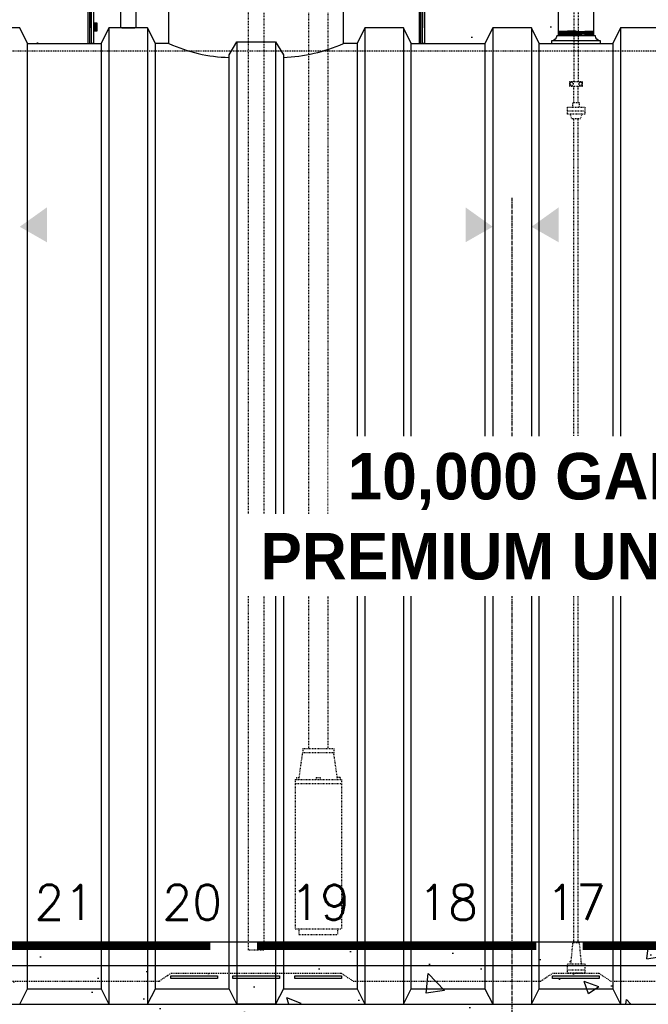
# Model space of a CAD drawing. Extents: x -285 to 5863, y 308 to 3178.
# Tile 507 of 622: x 4928 to 5009, y 792 to 919. Entities that reach past the tile are written whole.
import ezdxf
from ezdxf.enums import TextEntityAlignment as Align

# ---------------------------------------------------------------- set-up
doc = ezdxf.new("R2010")
doc.units = 0
doc.header["$MEASUREMENT"] = 0
doc.header["$PDSIZE"] = 1
for name, pattern in [('CENTER1', [0.6625, 0.5, -0.075, 0.0125, -0.075]), ('HIDDEN3', [0.1875, 0.125, -0.0625]), ('HIDDEN5', [0.05, 0.025, -0.025])]:
    doc.linetypes.add(name, pattern=pattern)
doc.layers.get('DEFPOINTS').update_dxf_attribs({"linetype": 'CONTINUOUS'})
for name, color, linetype in [('CENTERLINE', 3, 'CENTER1'), ('CONCRETE-HATCH', 2, 'CONTINUOUS'), ('DIM', 3, 'CONTINUOUS'), ('FRP-COLLAR', 1, 'CONTINUOUS'), ('GALV-2-PIPE', 3, 'CONTINUOUS'), ('GALV-4-PIPE', 4, 'CONTINUOUS'), ('PEAGRAVEL-HATCH', 3, 'CONTINUOUS'), ('PROBE', 2, 'CONTINUOUS'), ('SUB-PUMP', 4, 'CONTINUOUS'), ('TANK-ANCHOR', 4, 'CONTINUOUS'), ('TANK-BUNG-OPENING-4', 3, 'CONTINUOUS'), ('TANK-DESCRIPTION', 3, 'CONTINUOUS'), ('TANK-MANWAY', 5, 'CONTINUOUS'), ('TANK-UST', 5, 'CONTINUOUS'), ('TANK-UST-RIB', 7, 'CONTINUOUS'), ('TANK-UST-RIB-NO.', 7, 'CONTINUOUS')]:
    doc.layers.add(name, color=color, linetype=linetype)
doc.styles.add('BOLD', font='bold', dxfattribs={"height": 7.2})
doc.styles.add('SIMPLEX', font='simplex')
doc.dimstyles.new('DIM64', dxfattribs={"dimscale": 64, "dimtxt": 0.09375, "dimasz": 0.09375, "dimexe": 0.0625, "dimexo": 0.0625, "dimgap": 0.046875, "dimtad": 1, "dimdec": 4, "dimzin": 3, "dimdsep": 46, "dimlunit": 4, "dimtxsty": 'SIMPLEX', "dimcen": 0, "dimclrd": 256, "dimclre": 256, "dimclrt": 256, "dimadec": 0, "dimazin": 0, "dimtfac": 1, "dimtdec": 4, "dimtmove": 0, "dimatfit": 3, "dimfxl": 1, "dimfrac": 2, "dimtolj": 1, "dimtzin": 0, "dimarcsym": 0})

# ---------------------------------------------------------------- blocks, each defined once
blk = doc.blocks.new('*D36')
at = {"layer": 'DEFPOINTS', "color": 0, "transparency": 16777216}
for p in [(4859.48, 854.52), (5404.23, 854.52), (5404.23, 719.02)]:
    blk.add_point(p, dxfattribs=at)
at = {"layer": 'DIM', "lineweight": -2, "transparency": 16777216}
for p, q in [((4859.48, 850.52), (4859.48, 715.02)), ((5404.23, 850.52), (5404.23, 715.02)), ((4865.48, 719.02), (5398.23, 719.02))]:
    blk.add_line(p, q, dxfattribs=at)
at = {"layer": 'DIM', "transparency": 16777216}
for points in [[(4865.48, 720.02), (4865.48, 718.02), (4859.48, 719.02)], [(5398.23, 720.02), (5398.23, 718.02), (5404.23, 719.02)]]:
    blk.add_solid(points, dxfattribs=at)
at = {"layer": 'DIM', "transparency": 16777216, "insert": (5131.85, 726.59), "char_height": 6, "attachment_point": 5, "style": 'SIMPLEX'}
blk.add_mtext('\\A1;45\'-4 3/4" (F.V. TANK LENGTH)', dxfattribs=at)
blk = doc.blocks.new('*D53')
at = {"layer": 'DEFPOINTS', "color": 0, "transparency": 16777216}
for p in [(4823.48, 978.01), (5440.24, 978.3), (4823.48, 700.52)]:
    blk.add_point(p, dxfattribs=at)
at = {"layer": 'DIM', "lineweight": -2, "transparency": 16777216}
for p, q in [((4823.48, 974.01), (4823.48, 696.52)), ((5440.24, 974.3), (5440.24, 696.52)), ((5434.24, 700.52), (4829.48, 700.52))]:
    blk.add_line(p, q, dxfattribs=at)
at = {"layer": 'DIM', "transparency": 16777216}
for points in [[(4829.48, 701.52), (4829.48, 699.52), (4823.48, 700.52)], [(5434.24, 701.52), (5434.24, 699.52), (5440.24, 700.52)]]:
    blk.add_solid(points, dxfattribs=at)
at = {"layer": 'DIM', "transparency": 16777216, "insert": (5131.86, 708.09), "char_height": 6, "attachment_point": 5, "style": 'SIMPLEX'}
blk.add_mtext('\\A1;51\'-4 3/4" (F.V. TANK SLAB)', dxfattribs=at)

msp = doc.modelspace()

# ---------------------------------------------------------------- hatches: boundary and pattern name
at = {"layer": 'CONCRETE-HATCH', "linetype": 'Continuous'}
h = msp.add_hatch(dxfattribs=at)
h.set_pattern_fill('AR-CONC', color=256, scale=2.67, style=0)
h.set_pattern_definition([(130, (5303.694, 658.424), (-19.15085, -1.6755), [2.0025, -22.0275]), (185, (5303.694, 658.424), (3.7047, 20.0835), [1.602, -17.622]), (79.5486, (5302.098, 658.284), (-15.4462, 18.408), [1.7019, -18.7205]), (133.816, (5303.694, 663.764), (-28.4953, -4.4194), [3.0038, -33.0412]), (83.3644, (5301.32, 663.396), (-24.9555, 26.009), [2.5528, -28.0807]), (188.816, (5303.694, 663.764), (-24.9555, 26.009), [2.403, -26.433]), (159, (5301.024, 662.429), (-15.9374, -10.7499), [2.0025, -22.0275]), (214, (5301.024, 662.429), (-6.4965, 19.3615), [1.602, -17.622]), (108.5486, (5299.696, 661.533), (-22.43394, 8.6116), [1.7019, -18.7205]), (142.5, (5303.694, 658.424), (-0.32467, 8.88827), [0, -17.4084, 0, -17.889, 0, -17.68875]), (172.5, (5303.694, 658.424), (-7.02396, 10.5308), [0, -10.1994, 0, -17.0079, 0, -6.74175]), (212.5, (5309.648, 658.424), (-14.25306, -0.60222), [0, -6.675, 0, -20.826, 0, -27.6345]), (222.5, (5312.318, 658.424), (-15.57107, 2.6728), [0, -8.6775, 0, -13.8306, 0, -19.6245])])
h.paths.add_polyline_path([(4867.85382, 791.52328), (5131.85382, 791.52328), (5131.85382, 799.52328), (4867.85382, 799.52328)])
at = {"layer": 'FRP-COLLAR'}
msp.add_hatch(color=256, dxfattribs=at).paths.add_polyline_path([(4938.22883, 918.16648), (4937.72883, 918.16648), (4937.72883, 917.16648), (4938.22883, 917.16648)])
at = {"layer": 'PEAGRAVEL-HATCH'}
h = msp.add_hatch(dxfattribs=at)
h.set_pattern_fill('AR-SAND', color=256, scale=7.5, style=0)
h.set_pattern_definition([(37.5, (5002.229, 915.523), (-0.4725, 14.451), [0, -11.4, 0, -12.75, 0, -12.1875]), (7.5, (5002.229, 915.523), (13.273, 21.166), [0, -6.15, 0, -10.275, 0, -3.9375]), (327.5, (4993.004, 915.523), (23.356, 0.0424), [0, -3.75, 0, -13.5, 0, -17.625]), (317.5, (4993.004, 915.523), (22.546, 6.583), [0, -1.875, 0, -8.85, 0, -10.125])])
h.paths.add_polyline_path([(5022.76817, 932.52282), (5022.14942, 932.52282), (5022.14942, 933.42001), (5022.02567, 933.42001), (5022.02567, 933.8329), (5021.51503, 933.8686), (5021.51503, 933.93048), (5021.45315, 933.93048), (5021.45315, 933.91464), (5020.95815, 933.91464), (5020.89628, 933.93048), (5020.89628, 933.8686), (5020.77253, 933.8686), (5020.77253, 934.26579), (5002.22882, 934.26579), (5002.22882, 916.52404), (5002.47882, 916.52404, 0.414213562), (5003.12802, 915.87484), (5003.12802, 915.52328), (5004.72882, 915.52328), (5005.72882, 917.52328), (5010.72882, 917.52328), (5011.72882, 915.52328), (5023.01817, 915.52328), (5023.01817, 919.80969), (5022.88472, 919.80969, -0.414213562), (5022.63472, 920.05969), (5022.63472, 920.45804), (5021.89819, 921.77328), (5022.13472, 921.77328), (5023.01817, 921.77328), (5023.01817, 922.77328, 0.414213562), (5022.76817, 923.02328)])
h = msp.add_hatch(dxfattribs=at)
h.set_pattern_fill('AR-SAND', color=256, scale=7.5, style=0)
h.set_pattern_definition([(37.5, (4980.429, 915.523), (-0.4725, 14.451), [0, -11.4, 0, -12.75, 0, -12.1875]), (7.5, (4980.429, 915.523), (13.273, 21.166), [0, -6.15, 0, -10.275, 0, -3.9375]), (327.5, (4971.204, 915.523), (23.356, 0.0424), [0, -3.75, 0, -13.5, 0, -17.625]), (317.5, (4971.204, 915.523), (22.546, 6.583), [0, -1.875, 0, -8.85, 0, -10.125])])
h.paths.add_polyline_path([(4997.72882, 930.7862), (4989.36248, 930.7862), (4982.68871, 930.7862), (4982.68871, 930.38901), (4982.56496, 930.38901), (4982.56496, 930.45088), (4982.50309, 930.45088), (4982.50309, 930.43504), (4982.00809, 930.43504), (4981.94621, 930.45088), (4981.94621, 930.38901), (4981.43557, 930.3533), (4981.43557, 929.94042), (4981.31182, 929.94042), (4981.31182, 929.04323), (4980.69307, 929.04323), (4980.69307, 923.02328, 0.414213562), (4980.44307, 922.77328), (4980.44307, 921.77328), (4981.31229, 921.77328), (4981.5488, 921.77328), (4980.81227, 920.45804), (4980.81227, 920.05969, -0.414213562), (4980.56227, 919.80969), (4980.42882, 919.80969), (4980.42882, 915.52328), (4988.22882, 915.52328), (4989.22882, 917.52328), (4994.22882, 917.52328), (4995.22882, 915.52328), (4996.82962, 915.52328), (4996.82962, 915.87484, 0.414213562), (4997.47882, 916.52404), (4997.72882, 916.52404)])
h = msp.add_hatch(dxfattribs=at)
h.set_pattern_fill('AR-SAND', color=256, scale=7.5, style=0)
h.set_pattern_definition([(37.5, (4857.729, 854.523), (-0.4725, 14.4512), [0, -11.4, 0, -12.75, 0, -12.1875]), (7.5, (4857.729, 854.523), (13.2733, 21.166), [0, -6.15, 0, -10.275, 0, -3.9375]), (327.5, (4848.504, 854.523), (23.356, 0.0424), [0, -3.75, 0, -13.5, 0, -17.625]), (317.5, (4848.504, 854.523), (22.546, 6.5826), [0, -1.875, 0, -8.85, 0, -10.125])])
h.paths.add_polyline_path([(4917.6928, 915.52328), (4922.22882, 915.52328), (4923.22882, 917.52328), (4928.22882, 917.52328), (4929.22882, 915.52328), (4937.02882, 915.52328), (4937.02882, 919.80969), (4936.89536, 919.80969, -0.414213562), (4936.64536, 920.05969), (4936.64536, 920.45804), (4935.90883, 921.77328), (4857.72882, 921.77328), (4857.72882, 854.52328), (4859.47882, 854.52328, -0.400591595)])
h = msp.add_hatch(dxfattribs=at)
h.set_pattern_fill('AR-SAND', color=256, scale=7.5, style=0)
h.set_pattern_definition([(37.5, (4859.479, 779.528), (-0.47245, 14.4512), [0, -11.4, 0, -12.75, 0, -12.1875]), (7.5, (4859.479, 779.528), (13.2733, 21.1661), [0, -6.15, 0, -10.275, 0, -3.9375]), (327.5, (4850.254, 779.528), (23.35606, 0.04244), [0, -3.75, 0, -13.5, 0, -17.625]), (317.5, (4850.254, 779.528), (22.546, 6.5826), [0, -1.875, 0, -8.85, 0, -10.125])])
h.paths.add_polyline_path([(4991.72882, 791.52328), (4989.22882, 791.52328), (4925.72882, 791.52328), (4925.72882, 779.52784), (4991.72882, 779.52787)])
h.paths.add_polyline_path([(5008.22887, 791.52328), (5005.72882, 791.52328), (4991.72882, 791.52328), (4991.72882, 779.52787), (5008.22887, 779.52787)])
h.paths.add_polyline_path([(5028.22877, 791.52328), (5025.72882, 791.52328), (5008.22887, 791.52328), (5008.22887, 779.52787), (5028.22877, 779.52788)])
h.paths.add_polyline_path([(5077.72882, 791.52328), (5075.22882, 791.52328), (5028.22877, 791.52328), (5028.22877, 779.52788), (5077.72882, 779.5279)])
edge = h.paths.add_edge_path()
edge.add_line((4879.36708, 809.42919), (4879.36708, 799.52328))
edge.add_line((4879.36708, 799.52328), (4894.00989, 799.52328))
edge.add_arc((4920.54549, 854.52328), 61.06667, 227.5987192, 244.2443006, ccw=False)
h.paths.add_polyline_path([(4879.36708, 791.52328), (4879.36708, 779.52783), (4925.72882, 779.52784), (4925.72882, 791.52328)])

# ---------------------------------------------------------------- linework, layer by layer
at = {"layer": 'CENTERLINE'}
msp.add_line((4991.72882, 733.52328), (4991.72882, 895.64071), dxfattribs=at)
at = {"layer": 'FRP-COLLAR'}
for points in [[(4937.27882, 915.52328), (4937.27882, 920.02328), (4937.27882, 917.52328), (4937.27882, 920.02328), (4937.27882, 917.52328), (4937.27882, 920.02328), (4937.02882, 920.02328), (4936.89536, 920.02328), (4936.89536, 920.52328), (4936.14536, 921.77328), (4935.90883, 921.77328), (4936.64536, 920.45804), (4936.64536, 920.05969, 0.414213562), (4936.89536, 919.80969), (4937.02882, 919.80969), (4937.02882, 915.52328)], [(4937.47882, 915.52328), (4937.47882, 920.02328), (4937.72882, 920.02328), (4937.87882, 920.02328), (4937.87882, 920.52328), (4938.62882, 921.77328), (4938.86535, 921.77328), (4938.12882, 920.45804), (4938.12882, 920.05969, -0.414213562), (4937.87882, 919.80969), (4937.72882, 919.80969), (4937.72882, 915.52328)], [(4979.97882, 915.52328), (4979.97882, 920.02328), (4979.72882, 920.02328), (4979.57882, 920.02328), (4979.57882, 920.52328), (4978.82882, 921.77328), (4978.59229, 921.77328), (4979.32882, 920.45804), (4979.32882, 920.05969, 0.414213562), (4979.57882, 919.80969), (4979.72882, 919.80969), (4979.72882, 915.52328)], [(4980.17882, 915.52328), (4980.17882, 920.02328), (4980.17882, 917.52328), (4980.17882, 920.02328), (4980.17882, 917.52328), (4980.17882, 920.02328), (4980.42882, 920.02328), (4980.56227, 920.02328), (4980.56227, 920.52328), (4981.31227, 921.77328), (4981.5488, 921.77328), (4980.81227, 920.45804), (4980.81227, 920.05969, -0.414213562), (4980.56227, 919.80969), (4980.42882, 919.80969), (4980.42882, 915.52328)]]:
    msp.add_lwpolyline(points, format="xyb", close=True, dxfattribs=at)
msp.add_lwpolyline([(4937.72883, 917.16648), (4938.22883, 917.16648), (4938.22883, 918.16648), (4937.72883, 918.16648)], close=True, dxfattribs=at)
at = {"layer": 'GALV-2-PIPE', "color": 1, "linetype": 'HIDDEN5'}
msp.add_lwpolyline([(4957.73081, 798.52328), (4957.73081, 922.2506), (4959.73081, 922.2506), (4959.73081, 798.52328)], close=True, dxfattribs=at)
at = {"layer": 'GALV-4-PIPE', "color": 7}
for p, q in [((4999.97882, 917.15358), (4997.72882, 917.07779)), ((5002.22882, 917.10429), (4997.72882, 916.95272)), ((5002.22882, 916.97922), (4997.72882, 916.82765)), ((5002.22882, 916.85415), (4997.72882, 916.70258)), ((5002.22882, 916.72908), (4997.72882, 916.57751)), ((5002.22882, 916.60401), (4999.85382, 916.52401))]:
    msp.add_line(p, q, dxfattribs=at)
at = {"layer": 'GALV-4-PIPE'}
msp.add_lwpolyline([(5002.22882, 916.52404), (5002.22882, 916.52404), (4997.72882, 916.52404), (4997.72882, 916.52404), (4997.72882, 974.24328), (5002.22882, 974.24328)], close=True, dxfattribs=at)
at = {"layer": 'PROBE', "color": 1, "linetype": 'HIDDEN5'}
for p, q in [((4999.69757, 907.88686), (4999.69757, 910.02715)), ((5000.26007, 907.88686), (5000.26007, 910.02715)), ((4998.85382, 906.85064), (5001.10382, 906.85064)), ((4999.69757, 799.48443), (4999.69757, 905.81443)), ((5000.26007, 799.48443), (5000.26007, 905.81443)), ((4998.85382, 795.96177), (5001.10382, 795.96177))]:
    msp.add_line(p, q, dxfattribs=at)
at = {"layer": 'PROBE', "color": 1, "linetype": 'HIDDEN5', "flags": 128}
for points in [[(4999.69757, 960.84241), (4999.69757, 955.16662), (4999.69757, 925.50589), (4999.69757, 910.58965)], [(5000.26007, 960.84241), (5000.26007, 955.87944), (5000.26007, 926.21871), (5000.26007, 910.58965)], [(4999.57556, 907.28837), (4999.57556, 907.88686), (5000.38207, 907.88686), (5000.38207, 907.28837)], [(5000.72431, 906.41292), (5000.5231, 905.81443), (4999.43454, 905.81443), (4999.23333, 906.41292)]]:
    msp.add_lwpolyline(points, dxfattribs=at)
at = {"layer": 'PROBE'}
msp.add_lwpolyline([(4941.21808, 924.19969), (4941.21808, 917.70106, 0.414213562), (4941.39586, 917.52328), (4943.06181, 917.52328, 0.414213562), (4943.23959, 917.70106), (4943.23959, 924.19969)], format="xyb", dxfattribs=at)
at = {"layer": 'PROBE', "color": 1, "linetype": 'HIDDEN5'}
for points in [[(4999.13507, 910.58965), (4999.13507, 910.02715), (5000.82257, 910.02715), (5000.82257, 910.58965)], [(4998.85382, 907.28837), (5001.10382, 907.28837), (5001.10382, 906.41292), (4998.85382, 906.41292)], [(4998.85382, 795.52404), (4998.85382, 796.733), (5001.10382, 796.733), (5001.10382, 795.52404)]]:
    msp.add_lwpolyline(points, close=True, dxfattribs=at)
msp.add_lwpolyline([(4999.32212, 796.733), (4999.57556, 799.48443), (5000.38207, 799.48443), (5000.63552, 796.733)], dxfattribs=at)
for centre in [(4999.40011, 910.3084), (5000.55752, 910.3084)]:
    msp.add_circle(centre, 0.2105, dxfattribs=at)
at = {"layer": 'SUB-PUMP', "color": 1, "linetype": 'HIDDEN5'}
for p, q in [((4965.47883, 945.89552), (4965.47883, 824.52328)), ((4967.97883, 945.89552), (4967.97883, 824.52328)), ((4964.23731, 820.52328), (4964.72882, 824.02328)), ((4964.72882, 824.52328), (4964.72882, 824.02328)), ((4964.72882, 824.52328), (4968.72882, 824.52328)), ((4964.72882, 824.02328), (4968.72882, 824.02328)), ((4968.72882, 824.52328), (4968.72882, 824.02328)), ((4969.22032, 820.52328), (4968.72882, 824.02328)), ((4963.73731, 820.52328), (4969.72032, 820.52328)), ((4963.73731, 820.52328), (4963.73731, 801.27328)), ((4963.73731, 820.02328), (4969.72032, 820.02328)), ((4963.92022, 820.77328), (4964.25797, 820.77328)), ((4963.92022, 820.77328), (4963.92022, 820.52328)), ((4966.47882, 820.77328), (4966.97882, 820.77328)), ((4966.47882, 820.77328), (4966.47882, 820.52328)), ((4966.97882, 820.77328), (4966.97882, 820.52328)), ((4969.53741, 820.77328), (4969.19967, 820.77328)), ((4969.53741, 820.77328), (4969.53741, 820.52328)), ((4969.72032, 820.52328), (4969.72032, 801.27328)), ((4963.73731, 801.27328), (4969.72032, 801.27328)), ((4964.23731, 801.27328), (4964.23731, 800.52328)), ((4969.22032, 801.27328), (4969.22032, 800.52328)), ((4964.23731, 800.52328), (4969.22032, 800.52328))]:
    msp.add_line(p, q, dxfattribs=at)
at = {"layer": 'TANK-ANCHOR', "color": 1}
msp.add_line((4868.83467, 796.52328), (5042.83467, 796.52328), dxfattribs=at)
at = {"layer": 'TANK-ANCHOR'}
msp.add_lwpolyline([(4868.83467, 791.52328), (5042.83467, 791.52328), (5042.83467, 799.52328), (4868.83467, 799.52328)], close=True, dxfattribs=at)
at = {"layer": 'TANK-ANCHOR', "color": 3, "const_width": 1}
for points in [[(4952.83467, 799.02328), (4916.83467, 799.02328)], [(4994.83467, 799.02328), (4958.83467, 799.02328)], [(5036.83467, 799.02328), (5000.83467, 799.02328)]]:
    msp.add_lwpolyline(points, dxfattribs=at)
at = {"layer": 'TANK-BUNG-OPENING-4', "linetype": 'Continuous'}
msp.add_line((5003.12802, 915.87484), (4996.82962, 915.87484), dxfattribs=at)
msp.add_lwpolyline([(5003.12802, 915.52404), (5003.12802, 915.87484, -0.414213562), (5002.47882, 916.52404), (4997.47882, 916.52404, -0.414213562), (4996.82962, 915.87484), (4996.82962, 915.52404)], format="xyb", dxfattribs=at)
at = {"layer": 'TANK-MANWAY', "linetype": 'Continuous'}
msp.add_line((4969.97882, 915.52328), (4969.97882, 920.27328), dxfattribs=at)
msp.add_lwpolyline([(4947.47882, 915.52328), (4947.47882, 920.27328)], dxfattribs=at)
at = {"layer": 'TANK-UST'}
for p, q in [((4929.22882, 915.52328), (4938.72882, 915.52328)), ((4947.47882, 915.52328), (4945.72882, 915.52328)), ((4971.72882, 915.52328), (4969.97882, 915.52328)), ((4978.72882, 915.52328), (4988.22882, 915.52328)), ((4995.22882, 915.52328), (5004.72882, 915.52328)), ((4929.22882, 793.52328), (4938.72882, 793.52328)), ((4945.72882, 793.52328), (4955.22882, 793.52328)), ((4962.22882, 793.52328), (4971.72882, 793.52328)), ((4978.72882, 793.52328), (4988.22882, 793.52328)), ((4995.22882, 793.52328), (5004.72882, 793.52328))]:
    msp.add_line(p, q, dxfattribs=at)
at = {"layer": 'TANK-UST', "color": 5, "linetype": 'Continuous'}
for points in [[(4947.47882, 915.52328, 0.102780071), (4955.22882, 913.731)], [(4962.22882, 913.731, 0.094952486), (4969.97882, 915.52328)]]:
    msp.add_lwpolyline(points, format="xyb", dxfattribs=at)
at = {"layer": 'TANK-UST', "color": 2, "linetype": 'HIDDEN3'}
msp.add_lwpolyline([(5341.49837, 914.52328), (5116.49837, 914.52328), (5017.47902, 914.52328), (4922.22882, 914.52328), (4917.71627, 914.52328, 0.9539575), (4917.71627, 794.52328), (4922.22882, 794.52328), (4946.22882, 794.52328), (4947.72882, 795.52328), (4969.72882, 795.52328), (4971.22882, 794.52328)], format="xyb", dxfattribs=at)
msp.add_lwpolyline([(4971.22882, 794.52328), (4995.43722, 794.52328), (4996.93837, 795.52404), (5002.93837, 795.52404), (5004.43953, 794.52328), (5017.47902, 794.52328), (5032.22066, 794.52328), (5033.72066, 795.52328), (5039.72066, 795.52328), (5041.22066, 794.52328), (5048.23697, 794.52328), (5049.73697, 795.52328), (5055.73697, 795.52328), (5057.23697, 794.52328), (5116.49837, 794.52328), (5156.98131, 794.52328)], dxfattribs=at)
at = {"layer": 'TANK-UST', "color": 3}
for points in [[(4947.72882, 794.85661), (4947.72882, 795.18994), (4953.72882, 795.18994), (4953.72882, 794.85661)], [(4955.72882, 794.85661), (4955.72882, 795.18994), (4961.72882, 795.18994), (4961.72882, 794.85661)], [(4963.72882, 794.85661), (4963.72882, 795.18994), (4969.72882, 795.18994), (4969.72882, 794.85661)], [(5002.93837, 795.19071), (5002.93837, 794.85738), (4996.93837, 794.85738), (4996.93837, 795.19071)]]:
    msp.add_lwpolyline(points, close=True, dxfattribs=at)
at = {"layer": 'TANK-UST', "color": 1, "linetype": 'Continuous'}
for points in [[(4928.22989, 891.87003), (4931.72989, 889.87003), (4928.22989, 891.87003), (4931.72989, 894.37003)], [(4989.22882, 891.86926), (4985.72882, 889.86926), (4989.22882, 891.86926), (4985.72882, 894.36926)], [(4994.22882, 891.86926), (4997.72882, 889.86926), (4994.22882, 891.86926), (4997.72882, 894.36926)]]:
    msp.add_solid(points, dxfattribs=at)
at = {"layer": 'TANK-UST-RIB', "color": 7}
for p, q in [((4939.72882, 917.52328), (4939.72882, 791.52328)), ((4944.72882, 917.52328), (4944.72882, 791.52328)), ((4972.72882, 917.52328), (4972.72882, 791.52328)), ((4977.72882, 917.52328), (4977.72882, 791.52328)), ((4989.22882, 917.52328), (4989.22882, 791.52328)), ((4994.22882, 917.52328), (4994.22882, 791.52328)), ((5005.72882, 917.52328), (5005.72882, 791.52328)), ((4956.22882, 915.731), (4956.22882, 791.52328)), ((4961.22882, 915.731), (4961.22882, 791.52328))]:
    msp.add_line(p, q, dxfattribs=at)
at = {"layer": 'TANK-UST-RIB', "color": 5}
for points in [[(4923.22882, 791.52328), (4928.22882, 791.52328), (4929.22882, 793.52328), (4929.22882, 915.52328), (4928.22882, 917.52328), (4923.22882, 917.52328), (4922.22882, 915.52328), (4922.22882, 793.52328)], [(4939.72882, 791.52328), (4944.72882, 791.52328), (4945.72882, 793.52328), (4945.72882, 915.52328), (4944.72882, 917.52328), (4939.72882, 917.52328), (4938.72882, 915.52328), (4938.72882, 793.52328)], [(4972.72882, 791.52328), (4977.72882, 791.52328), (4978.72882, 793.52328), (4978.72882, 915.52328), (4977.72882, 917.52328), (4972.72882, 917.52328), (4971.72882, 915.52328), (4971.72882, 793.52328)], [(4989.22882, 791.52328), (4994.22882, 791.52328), (4995.22882, 793.52328), (4995.22882, 915.52328), (4994.22882, 917.52328), (4989.22882, 917.52328), (4988.22882, 915.52328), (4988.22882, 793.52328)], [(5005.72882, 791.52328), (5010.72882, 791.52328), (5011.72882, 793.52328), (5011.72882, 915.52328), (5010.72882, 917.52328), (5005.72882, 917.52328), (5004.72882, 915.52328), (5004.72882, 793.52328)], [(4961.22882, 791.52328), (4956.22882, 791.52328), (4955.22882, 793.52328), (4955.22882, 914.0435), (4956.22882, 915.731), (4961.22882, 915.731), (4962.22882, 914.0435), (4962.22882, 793.52328)]]:
    msp.add_lwpolyline(points, close=True, dxfattribs=at)

# ---------------------------------------------------------------- texts
at = {"layer": 'TANK-UST-RIB-NO.', "style": 'SIMPLEX'}
for s, p in [('21', (4933.97882, 804.67179)), ('20', (4950.47882, 804.67179)), ('19', (4966.97882, 804.67179)), ('18', (4983.47882, 804.67179)), ('17', (4999.97882, 804.67179))]:
    msp.add_text(s, height=4.5, dxfattribs=at).set_placement(p, align=Align.MIDDLE)

# ---------------------------------------------------------------- dimensions: what is measured, and where the dimension line sits
at = {"layer": 'DIM'}
for base, p1, p2, text, picture, middle in [((4823.47882, 700.52328), (5440.23519, 978.29596), (4823.47882, 978.01471), '<> (F.V. TANK SLAB)', '*D53', (5131.857, 708.09471)), ((5404.22902, 719.02328), (4859.47902, 854.52328), (5404.22902, 854.52328), '<> (F.V. TANK LENGTH)', '*D36', (5131.85402, 726.59471))]:
    dim = msp.add_linear_dim(base=base, p1=p1, p2=p2, angle=180, text=text, dimstyle='DIM64', dxfattribs=at)
    dim.commit()
    dim.dimension.update_dxf_attribs({"geometry": picture, "text_midpoint": middle})

# ---------------------------------------------------------------- next in the draw order: wipeouts: each hides what was drawn before it
msp.add_wipeout([(4968.01532, 853.32353), (5033.41331, 853.32353), (5033.41331, 864.815), (4968.01532, 864.815)]).dxf.layer = 'TANK-DESCRIPTION'

# ---------------------------------------------------------------- next in the draw order: texts
at = {"layer": 'TANK-DESCRIPTION', "style": 'BOLD'}
msp.add_text('10,000 GALLON', height=6, dxfattribs=at).set_placement((4970.51532, 856.67748))

# ---------------------------------------------------------------- next in the draw order: wipeouts: each hides what was drawn before it
msp.add_wipeout([(4957.16707, 844.23156), (5044.66156, 844.23156), (5044.66156, 854.77748), (4957.16707, 854.77748)]).dxf.layer = 'TANK-DESCRIPTION'

# ---------------------------------------------------------------- next in the draw order: texts
msp.add_text('PREMIUM UNLEADED', height=6, dxfattribs=at).set_placement((4959.26707, 846.34793))

doc.saveas('drawing.dxf')
